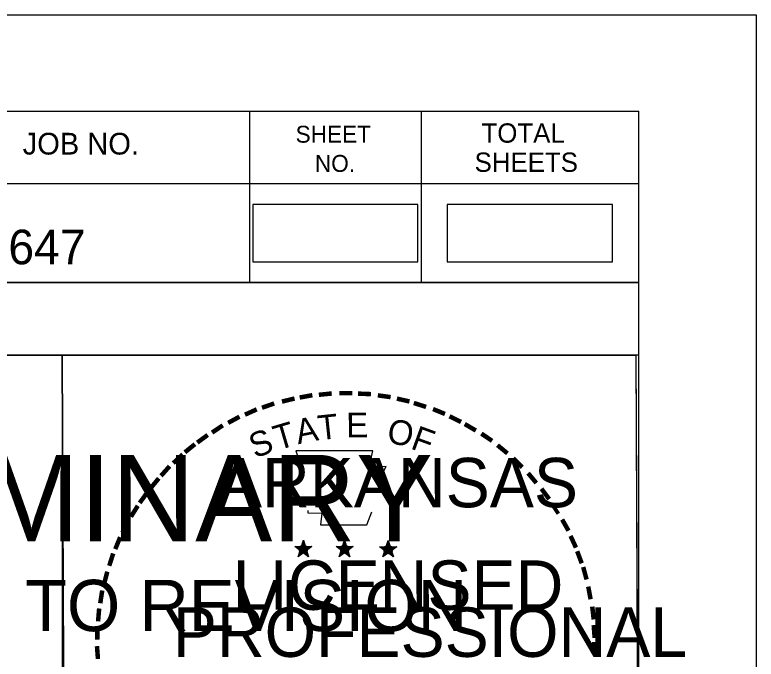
# Model space of a CAD drawing. Extents: x 1202951 to 1376887, y 378065 to 728038.
# Drawn here: x 1376717.62 to 1376747.61, y 380088.46 to 380114.54 of the extents above; entities that cross this region are included whole.
import ezdxf

# ---------------------------------------------------------------- set-up
doc = ezdxf.new("R2010")
doc.units = 0
for name, color, linetype in [('Default', 7, 'Continuous'), ('R_Alt Surface', 7, 'Continuous'), ('R_Border', 7, 'Continuous'), ('R_Border PE', 7, 'Continuous'), ('R_Border Prem', 7, 'Continuous'), ('R_No Plot', 7, 'Continuous')]:
    doc.layers.add(name, color=color, linetype=linetype)

msp = doc.modelspace()

# ---------------------------------------------------------------- linework, layer by layer
at = {"layer": 'Default'}
msp.add_lwpolyline([(1376735.116, 380104.547), (1376741.799, 380104.547), (1376741.799, 380106.857), (1376735.116, 380106.857)], close=True, dxfattribs=at)
at = {"layer": 'R_Alt Surface'}
msp.add_lwpolyline([(1376727.246, 380104.547), (1376733.929, 380104.547), (1376733.929, 380106.857), (1376727.246, 380106.857)], close=True, dxfattribs=at)
at = {"layer": 'R_Border'}
for p, q in [((1376426.678, 380110.642), (1376742.858, 380110.642)), ((1376426.678, 380110.642), (1376742.858, 380110.642)), ((1376727.118, 380110.642), (1376727.118, 380103.702)), ((1376727.118, 380110.642), (1376727.118, 380103.702)), ((1376734.058, 380110.642), (1376734.058, 380103.702)), ((1376734.058, 380110.642), (1376734.058, 380103.702)), ((1376742.858, 379905.182), (1376742.858, 380110.642)), ((1376742.858, 379905.182), (1376742.858, 380110.642)), ((1376742.858, 380107.702), (1376699.758, 380107.702)), ((1376742.858, 380107.702), (1376699.758, 380107.702)), ((1376742.858, 380107.722), (1376742.858, 380107.722)), ((1376742.858, 380107.722), (1376742.858, 380107.722)), ((1376742.858, 380103.702), (1376699.758, 380103.702)), ((1376742.858, 380103.702), (1376699.758, 380103.702)), ((1376702.718, 380103.702), (1376742.858, 380103.702)), ((1376702.718, 380103.702), (1376742.858, 380103.702)), ((1376742.858, 380100.762), (1376680.218, 380100.762)), ((1376742.858, 380100.762), (1376680.218, 380100.762))]:
    msp.add_line(p, q, dxfattribs=at)
at = {"layer": 'R_Border PE'}
for p, q in [((1376728.943, 380093.017), (1376729.292, 380092.906)), ((1376728.943, 380093.017), (1376729.196, 380092.972)), ((1376728.943, 380093.017), (1376729.18, 380092.895)), ((1376728.943, 380093.017), (1376729.292, 380092.906)), ((1376728.943, 380093.017), (1376729.196, 380092.972)), ((1376728.943, 380093.017), (1376729.18, 380092.895)), ((1376729.292, 380093.271), (1376729.251, 380093.019)), ((1376729.292, 380093.271), (1376729.251, 380093.019)), ((1376729.292, 380092.906), (1376729.292, 380093.271)), ((1376729.292, 380093.271), (1376729.341, 380093.021)), ((1376729.292, 380092.906), (1376729.292, 380093.271)), ((1376729.292, 380093.271), (1376729.341, 380093.021)), ((1376729.639, 380093.017), (1376729.292, 380092.906)), ((1376729.639, 380093.017), (1376729.292, 380092.906)), ((1376729.639, 380093.017), (1376729.353, 380092.968)), ((1376729.639, 380093.017), (1376729.353, 380092.968)), ((1376729.639, 380093.017), (1376729.435, 380092.915)), ((1376729.639, 380093.017), (1376729.435, 380092.915)), ((1376730.613, 380093.017), (1376730.962, 380092.906)), ((1376730.613, 380093.017), (1376730.866, 380092.972)), ((1376730.613, 380093.017), (1376730.85, 380092.895)), ((1376730.613, 380093.017), (1376730.962, 380092.906)), ((1376730.613, 380093.017), (1376730.866, 380092.972)), ((1376730.613, 380093.017), (1376730.85, 380092.895)), ((1376730.962, 380093.271), (1376730.921, 380093.019)), ((1376730.962, 380093.271), (1376730.921, 380093.019)), ((1376730.962, 380092.906), (1376730.962, 380093.271)), ((1376730.962, 380093.271), (1376731.011, 380093.021)), ((1376730.962, 380092.906), (1376730.962, 380093.271)), ((1376730.962, 380093.271), (1376731.011, 380093.021)), ((1376731.309, 380093.017), (1376730.962, 380092.906)), ((1376731.309, 380093.017), (1376730.962, 380092.906)), ((1376731.309, 380093.017), (1376731.023, 380092.968)), ((1376731.309, 380093.017), (1376731.023, 380092.968)), ((1376731.309, 380093.017), (1376731.105, 380092.915)), ((1376731.309, 380093.017), (1376731.105, 380092.915)), ((1376732.377, 380093.005), (1376732.726, 380092.894)), ((1376732.377, 380093.005), (1376732.63, 380092.96)), ((1376732.377, 380093.005), (1376732.614, 380092.883)), ((1376732.377, 380093.005), (1376732.726, 380092.894)), ((1376732.377, 380093.005), (1376732.63, 380092.96)), ((1376732.377, 380093.005), (1376732.614, 380092.883)), ((1376732.726, 380093.259), (1376732.685, 380093.007)), ((1376732.726, 380093.259), (1376732.685, 380093.007)), ((1376732.726, 380092.894), (1376732.726, 380093.259)), ((1376732.726, 380093.259), (1376732.775, 380093.009)), ((1376732.726, 380092.894), (1376732.726, 380093.259)), ((1376732.726, 380093.259), (1376732.775, 380093.009)), ((1376733.073, 380093.005), (1376732.726, 380092.894)), ((1376733.073, 380093.005), (1376732.726, 380092.894)), ((1376733.073, 380093.005), (1376732.787, 380092.956)), ((1376733.073, 380093.005), (1376732.787, 380092.956)), ((1376733.073, 380093.005), (1376732.869, 380092.903)), ((1376733.073, 380093.005), (1376732.869, 380092.903)), ((1376729.076, 380092.609), (1376729.292, 380092.906)), ((1376729.076, 380092.609), (1376729.292, 380092.906)), ((1376729.076, 380092.609), (1376729.202, 380092.853)), ((1376729.076, 380092.609), (1376729.202, 380092.853)), ((1376729.076, 380092.609), (1376729.29, 380092.826)), ((1376729.076, 380092.609), (1376729.29, 380092.826)), ((1376729.505, 380092.609), (1376729.29, 380092.823)), ((1376729.505, 380092.609), (1376729.29, 380092.823)), ((1376729.505, 380092.609), (1376729.292, 380092.906)), ((1376729.505, 380092.609), (1376729.292, 380092.906)), ((1376729.505, 380092.609), (1376729.368, 380092.9)), ((1376729.505, 380092.609), (1376729.368, 380092.9)), ((1376730.746, 380092.609), (1376730.962, 380092.906)), ((1376730.746, 380092.609), (1376730.962, 380092.906)), ((1376730.746, 380092.609), (1376730.872, 380092.853)), ((1376730.746, 380092.609), (1376730.872, 380092.853)), ((1376730.746, 380092.609), (1376730.96, 380092.826)), ((1376730.746, 380092.609), (1376730.96, 380092.826)), ((1376731.175, 380092.609), (1376730.96, 380092.823)), ((1376731.175, 380092.609), (1376730.96, 380092.823)), ((1376731.175, 380092.609), (1376730.962, 380092.906)), ((1376731.175, 380092.609), (1376730.962, 380092.906)), ((1376731.175, 380092.609), (1376731.038, 380092.9)), ((1376731.175, 380092.609), (1376731.038, 380092.9)), ((1376732.51, 380092.597), (1376732.726, 380092.894)), ((1376732.51, 380092.597), (1376732.726, 380092.894)), ((1376732.51, 380092.597), (1376732.636, 380092.841)), ((1376732.51, 380092.597), (1376732.636, 380092.841)), ((1376732.51, 380092.597), (1376732.724, 380092.814)), ((1376732.51, 380092.597), (1376732.724, 380092.814)), ((1376732.939, 380092.597), (1376732.724, 380092.811)), ((1376732.939, 380092.597), (1376732.724, 380092.811)), ((1376732.939, 380092.597), (1376732.726, 380092.894)), ((1376732.939, 380092.597), (1376732.726, 380092.894)), ((1376732.939, 380092.597), (1376732.802, 380092.888)), ((1376732.939, 380092.597), (1376732.802, 380092.888))]:
    msp.add_line(p, q, dxfattribs=at)
for points in [[(1376728.984, 380096.895), (1376729.253, 380096.068)], [(1376732.495, 380095.973), (1376732.637, 380096.257), (1376731.952, 380096.233), (1376732.1, 380096.895), (1376728.984, 380096.895)], [(1376728.984, 380096.895), (1376729.253, 380096.068)], [(1376732.495, 380095.973), (1376732.637, 380096.257), (1376731.952, 380096.233), (1376732.1, 380096.895), (1376728.984, 380096.895)], [(1376729.476, 380094.472), (1376729.476, 380094.385), (1376730.039, 380094.366), (1376729.985, 380093.893), (1376731.855, 380093.893), (1376732.056, 380094.429)], [(1376729.476, 380094.472), (1376729.476, 380094.385), (1376730.039, 380094.366), (1376729.985, 380093.893), (1376731.855, 380093.893), (1376732.056, 380094.429)], [(1376729.292, 380093.271), (1376729.505, 380092.609), (1376728.943, 380093.017), (1376729.639, 380093.017), (1376729.076, 380092.609), (1376729.292, 380093.271)], [(1376729.292, 380093.271), (1376729.505, 380092.609), (1376728.943, 380093.017), (1376729.639, 380093.017), (1376729.076, 380092.609), (1376729.292, 380093.271)], [(1376730.962, 380093.271), (1376731.175, 380092.609), (1376730.613, 380093.017), (1376731.309, 380093.017), (1376730.746, 380092.609), (1376730.962, 380093.271)], [(1376730.962, 380093.271), (1376731.175, 380092.609), (1376730.613, 380093.017), (1376731.309, 380093.017), (1376730.746, 380092.609), (1376730.962, 380093.271)], [(1376732.726, 380093.259), (1376732.939, 380092.597), (1376732.377, 380093.005), (1376733.073, 380093.005), (1376732.51, 380092.597), (1376732.726, 380093.259)], [(1376732.726, 380093.259), (1376732.939, 380092.597), (1376732.377, 380093.005), (1376733.073, 380093.005), (1376732.51, 380092.597), (1376732.726, 380093.259)]]:
    msp.add_lwpolyline(points, dxfattribs=at)
for centre, radius in [((1376729.291, 380092.906), 0.172), ((1376729.291, 380092.906), 0.172), ((1376729.291, 380092.906), 0.145), ((1376729.291, 380092.906), 0.145), ((1376729.291, 380092.906), 0.116), ((1376729.291, 380092.906), 0.116), ((1376729.291, 380092.906), 0.0991), ((1376729.291, 380092.906), 0.0991), ((1376730.961, 380092.906), 0.172), ((1376730.961, 380092.906), 0.172), ((1376730.961, 380092.906), 0.145), ((1376730.961, 380092.906), 0.145), ((1376730.961, 380092.906), 0.116), ((1376730.961, 380092.906), 0.116), ((1376730.961, 380092.906), 0.0991), ((1376730.961, 380092.906), 0.0991), ((1376732.725, 380092.894), 0.172), ((1376732.725, 380092.894), 0.172), ((1376732.725, 380092.894), 0.145), ((1376732.725, 380092.894), 0.145), ((1376732.725, 380092.894), 0.116), ((1376732.725, 380092.894), 0.116), ((1376732.725, 380092.894), 0.0991), ((1376732.725, 380092.894), 0.0991), ((1376729.291, 380092.906), 0.0747), ((1376729.291, 380092.906), 0.0747), ((1376729.291, 380092.906), 0.0495), ((1376729.291, 380092.906), 0.0495), ((1376729.291, 380092.906), 0.0296), ((1376729.291, 380092.906), 0.0296), ((1376730.961, 380092.906), 0.0747), ((1376730.961, 380092.906), 0.0747), ((1376730.961, 380092.906), 0.0495), ((1376730.961, 380092.906), 0.0495), ((1376730.961, 380092.906), 0.0296), ((1376730.961, 380092.906), 0.0296), ((1376732.725, 380092.894), 0.0747), ((1376732.725, 380092.894), 0.0747), ((1376732.725, 380092.894), 0.0495), ((1376732.725, 380092.894), 0.0495), ((1376732.725, 380092.894), 0.0296), ((1376732.725, 380092.894), 0.0296)]:
    msp.add_circle(centre, radius, dxfattribs=at)
at = {"layer": 'R_No Plot'}
msp.add_line((1376414.277, 380114.537), (1376747.61, 380114.537), dxfattribs=at)
msp.add_line((1376414.277, 380114.537), (1376747.61, 380114.537), dxfattribs=at)
for points in [[(1376414.27, 380114.537), (1376747.61, 380114.537), (1376747.61, 379901.199), (1376414.27, 379901.199)], [(1376414.27, 380114.537), (1376747.61, 380114.537), (1376747.61, 379901.199), (1376414.27, 379901.199)], [(1376660.598, 380110.642), (1376680.218, 380110.642), (1376680.218, 380100.762), (1376696.33, 380100.762), (1376719.529, 380100.762), (1376719.65, 380072.606), (1376742.858, 380072.606), (1376742.858, 379905.182), (1376426.678, 379905.182), (1376426.678, 380110.642)], [(1376660.598, 380110.642), (1376680.218, 380110.642), (1376680.218, 380100.762), (1376696.33, 380100.762), (1376719.529, 380100.762), (1376719.529, 380076.43), (1376742.858, 380076.43), (1376742.858, 379905.182), (1376426.678, 379905.182), (1376426.678, 380110.642)], [(1376719.529, 380100.762), (1376742.737, 380100.762), (1376742.858, 380072.606), (1376719.65, 380072.606)], [(1376719.529, 380100.762), (1376742.737, 380100.762), (1376742.858, 380076.43), (1376719.65, 380076.43)]]:
    msp.add_lwpolyline(points, close=True, dxfattribs=at)

# ---------------------------------------------------------------- texts
at = {"layer": 'R_Border'}
for s, height, p in [('TOTAL', 0.7819, (1376736.498, 380109.362)), ('SHEET', 0.684, (1376728.978, 380109.362)), ('JOB NO.', 0.8792, (1376717.938, 380108.882)), ('SHEETS', 0.7819, (1376736.218, 380108.182)), ('NO.', 0.684, (1376729.758, 380108.182)), ('090647', 1.4, (1376714.234, 380104.442))]:
    msp.add_text(s, height=height, rotation=360, dxfattribs=at).set_placement(p)
for s, height, p in [('TOTAL', 0.7819, (1376736.498, 380109.362)), ('SHEET', 0.684, (1376728.978, 380109.362)), ('JOB NO.', 0.8792, (1376717.938, 380108.882)), ('SHEETS', 0.7819, (1376736.218, 380108.182)), ('NO.', 0.684, (1376729.758, 380108.182)), ('090647', 1.4, (1376714.234, 380104.442))]:
    msp.add_text(s, height=height, dxfattribs=at).set_placement(p)
at = {"layer": 'R_Border PE'}
for s, height, rotation, p in [('-', 1.6, 5.8968, (1376729.888, 380098.535)), ('-', 1.6, 5.8968, (1376729.888, 380098.535)), ('-', 1.6, 0.1862, (1376730.66, 380098.607)), ('-', 1.6, 0.1862, (1376730.66, 380098.607)), ('-', 1.6, 357.743, (1376731.383, 380098.594)), ('-', 1.6, 357.743, (1376731.383, 380098.594)), ('-', 1.6, 13.6301, (1376728.481, 380098.263)), ('-', 1.6, 13.6302, (1376728.481, 380098.263)), ('-', 1.6, 10.2193, (1376729.159, 380098.425)), ('-', 1.6, 10.2193, (1376729.159, 380098.425)), ('-', 1.6, 352.1617, (1376732.127, 380098.538)), ('-', 1.6, 352.1617, (1376732.127, 380098.538)), ('-', 1.6, 347.2049, (1376732.846, 380098.424)), ('-', 1.6, 347.2049, (1376732.846, 380098.424)), ('-', 1.6, 19.1761, (1376727.731, 380098.022)), ('-', 1.6, 19.1761, (1376727.731, 380098.022)), ('-', 1.6, 342.3362, (1376733.481, 380098.269)), ('-', 1.6, 342.3362, (1376733.481, 380098.269)), ('-', 1.6, 24.3072, (1376727.097, 380097.753)), ('-', 1.6, 24.3072, (1376727.097, 380097.753)), ('T', 1, 6.0228, (1376729.927, 380097.321)), ('T', 1, 6.0228, (1376729.927, 380097.321)), ('E', 1, 0.8323, (1376731.032, 380097.431)), ('E', 1, 0.8323, (1376731.032, 380097.431)), ('-', 1.6, 337.8551, (1376734.216, 380098.046)), ('-', 1.6, 337.8551, (1376734.216, 380098.046)), ('-', 1.6, 28.7918, (1376726.464, 380097.436)), ('-', 1.6, 28.7918, (1376726.464, 380097.436)), ('A', 1, 11.2132, (1376729.078, 380097.155)), ('A', 1, 11.2132, (1376729.078, 380097.155)), ('O', 1, 350.4515, (1376732.636, 380097.221)), ('O', 1, 350.4515, (1376732.636, 380097.221)), ('-', 1.6, 334.1211, (1376734.847, 380097.775)), ('-', 1.6, 334.1211, (1376734.847, 380097.775)), ('-', 1.6, 34.0636, (1376725.867, 380097.066)), ('-', 1.6, 34.0636, (1376725.867, 380097.066)), ('T', 1, 16.4036, (1376728.252, 380096.904)), ('T', 1, 16.4036, (1376728.252, 380096.904)), ('F', 1, 340.0707, (1376733.59, 380096.993)), ('F', 1, 340.0707, (1376733.59, 380096.993)), ('-', 1.6, 329.6409, (1376735.426, 380097.492)), ('-', 1.6, 329.6409, (1376735.426, 380097.492)), ('-', 1.6, 36.2317, (1376725.289, 380096.671)), ('-', 1.6, 36.2317, (1376725.289, 380096.671)), ('S', 1, 21.594, (1376727.338, 380096.573)), ('S', 1, 21.594, (1376727.338, 380096.573)), ('-', 1.6, 325.8627, (1376736.069, 380097.131)), ('-', 1.6, 325.8627, (1376736.069, 380097.131)), ('-', 1.6, 38.9507, (1376724.813, 380096.293)), ('-', 1.6, 38.9507, (1376724.813, 380096.293)), ('-', 1.6, 320.5297, (1376736.679, 380096.705)), ('-', 1.6, 320.5297, (1376736.679, 380096.705)), ('-', 1.6, 42.9622, (1376724.38, 380095.876)), ('-', 1.6, 42.9622, (1376724.38, 380095.876)), ('ARKANSAS', 2, 360, (1376725.836, 380094.607)), ('-', 1.6, 315.5786, (1376737.278, 380096.217)), ('-', 1.6, 315.5786, (1376737.278, 380096.217)), ('-', 1.6, 48.423, (1376723.932, 380095.398)), ('-', 1.6, 48.4231, (1376723.932, 380095.398)), ('-', 1.6, 309.8797, (1376737.847, 380095.667)), ('-', 1.6, 309.8797, (1376737.847, 380095.667)), ('-', 1.6, 50.6142, (1376723.529, 380094.912)), ('-', 1.6, 50.6142, (1376723.529, 380094.912)), ('-', 1.6, 306.6522, (1376738.372, 380095.065)), ('-', 1.6, 306.6522, (1376738.372, 380095.065)), ('-', 1.6, 54.2325, (1376723.116, 380094.345)), ('-', 1.6, 54.2325, (1376723.116, 380094.345)), ('-', 1.6, 58.0706, (1376722.791, 380093.818)), ('-', 1.6, 58.0706, (1376722.791, 380093.818)), ('-', 1.4, 303.6753, (1376738.858, 380094.497)), ('-', 1.4, 303.6753, (1376738.858, 380094.497)), ('-', 1.6, 62.8713, (1376722.478, 380093.204)), ('-', 1.6, 62.8713, (1376722.478, 380093.204)), ('-', 1.6, 299.6684, (1376739.177, 380093.89)), ('-', 1.6, 299.6684, (1376739.177, 380093.89)), ('-', 1.6, 67.7743, (1376722.219, 380092.593)), ('-', 1.6, 67.7743, (1376722.219, 380092.593)), ('-', 1.6, 294.6628, (1376739.501, 380093.278)), ('-', 1.6, 294.6628, (1376739.501, 380093.278)), ('-', 1.6, 72.3945, (1376722, 380091.963)), ('-', 1.6, 72.3945, (1376722, 380091.963)), ('DWB', 0.01, 360, (1376729.279, 380092.901)), ('DWB', 0.01, 360, (1376730.949, 380092.901)), ('DWB', 0.01, 360, (1376732.713, 380092.89)), ('-', 1.6, 290.5728, (1376739.758, 380092.701)), ('-', 1.6, 290.5728, (1376739.758, 380092.701)), ('LICENSED', 2, 360, (1376726.434, 380090.458)), ('-', 1.6, 285.1233, (1376739.992, 380092.121)), ('-', 1.6, 285.1233, (1376739.992, 380092.121)), ('-', 1.6, 75.461, (1376721.803, 380091.249)), ('-', 1.6, 75.461, (1376721.803, 380091.249)), ('-', 1.6, 81.2013, (1376721.671, 380090.536)), ('-', 1.6, 81.2013, (1376721.671, 380090.536)), ('-', 1.6, 280.5493, (1376740.192, 380091.379)), ('-', 1.6, 280.5493, (1376740.192, 380091.379)), ('-', 1.6, 276.5962, (1376740.354, 380090.611)), ('-', 1.6, 276.5962, (1376740.354, 380090.611)), ('-', 1.6, 85.1863, (1376721.595, 380089.845)), ('-', 1.6, 85.1863, (1376721.595, 380089.845)), ('PROFESSIONAL', 2, 360, (1376724.01, 380088.554)), ('-', 1.6, 89.0622, (1376721.57, 380089.144)), ('-', 1.6, 89.0622, (1376721.57, 380089.144)), ('-', 1.6, 274.3301, (1376740.414, 380089.889)), ('-', 1.6, 274.3301, (1376740.414, 380089.889)), ('-', 1.6, 269.9407, (1376740.448, 380089.257)), ('-', 1.6, 269.9407, (1376740.448, 380089.257)), ('-', 1.6, 94.1959, (1376721.605, 380088.419)), ('-', 1.6, 94.1959, (1376721.605, 380088.419))]:
    msp.add_text(s, height=height, rotation=rotation, dxfattribs=at).set_placement(p)
for s, height, p in [('ARKANSAS', 2, (1376725.836, 380094.607)), ('DWB', 0.01, (1376729.279, 380092.901)), ('DWB', 0.01, (1376730.949, 380092.901)), ('DWB', 0.01, (1376732.713, 380092.89)), ('LICENSED', 2, (1376726.434, 380090.458)), ('PROFESSIONAL', 2, (1376724.01, 380088.554))]:
    msp.add_text(s, height=height, dxfattribs=at).set_placement(p)
at = {"layer": 'R_Border Prem'}
for s, height, p in [('PRELIMINARY', 3.5, (1376702.809, 380093.225)), ('SUBJECT TO REVISION', 2.07511, (1376704.618, 380089.596))]:
    msp.add_text(s, height=height, rotation=360, dxfattribs=at).set_placement(p)
for s, height, p in [('PRELIMINARY', 3.5, (1376702.809, 380093.225)), ('SUBJECT TO REVISION', 2.07511, (1376704.618, 380089.596))]:
    msp.add_text(s, height=height, dxfattribs=at).set_placement(p)

doc.saveas('drawing.dxf')
